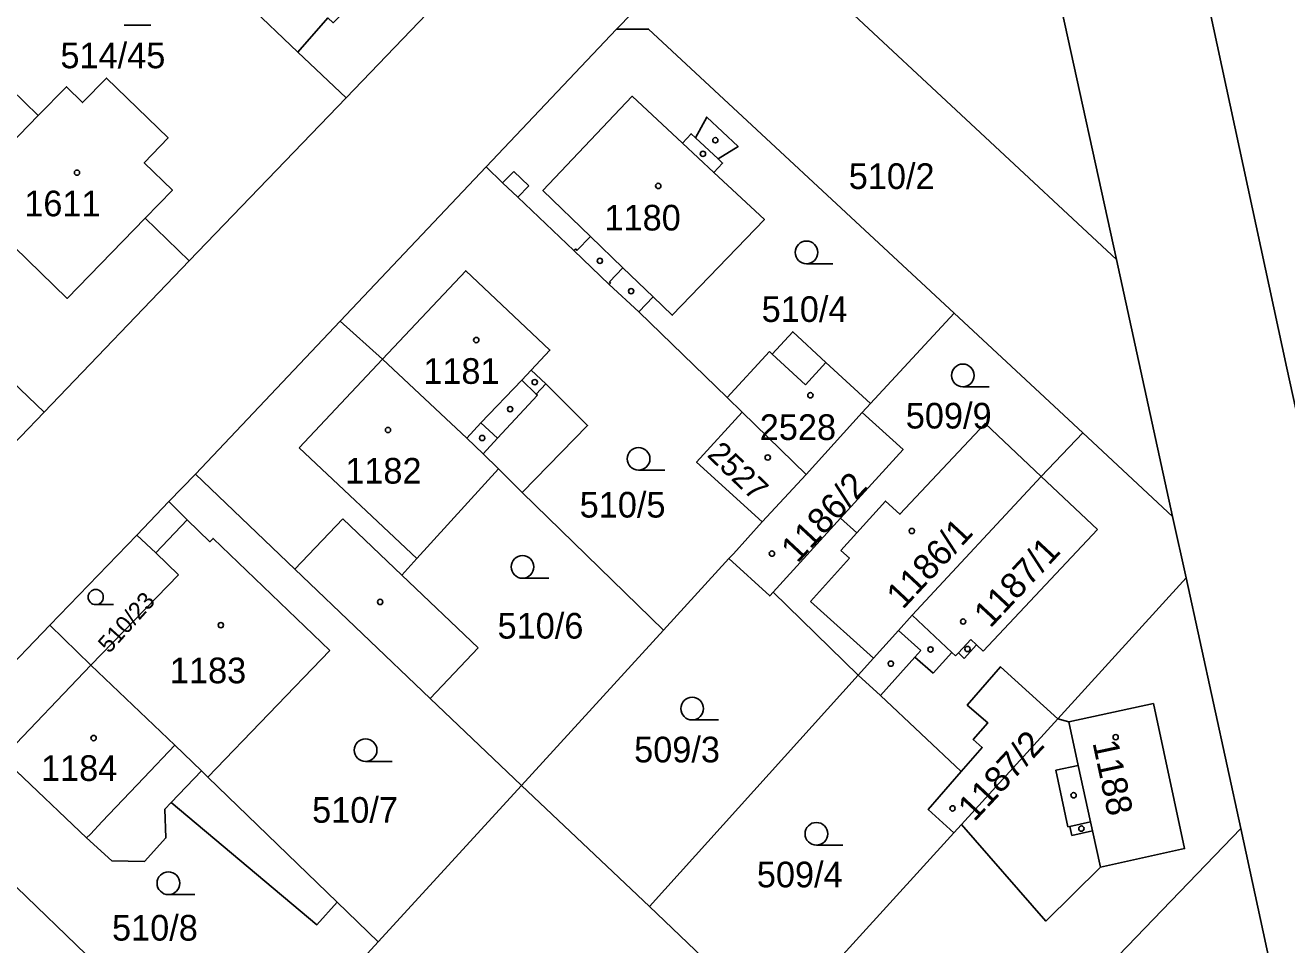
# Model space of a CAD drawing. Extents: x -679220 to -673243, y -1075091 to -1066557.
# Drawn here: x -675812.8 to -675729.2, y -1071990 to -1071929.1 of the extents above; entities that cross this region are included whole.
import ezdxf

# ---------------------------------------------------------------- set-up
doc = ezdxf.new("R2010")
doc.units = 0
for name, color, linetype in [('Hranice parcel', 7, 'Continuous'), ('Parcelní čísla', 7, 'Continuous'), ('Vnitřní kresba', 7, 'Continuous'), ('Značky budov', 7, 'Continuous'), ('Značky kultur', 7, 'Continuous')]:
    doc.layers.add(name, color=color, linetype=linetype)

msp = doc.modelspace()

# ---------------------------------------------------------------- linework, layer by layer
at = {"layer": 'Hranice parcel'}
for p, q in [((-675740.47, -1071944.62), (-675749.31, -1071904.27)), ((-675765.65, -1071921.16), (-675773.59, -1071929.37)), ((-675740.47, -1071944.62), (-675765.65, -1071921.16)), ((-675791.52, -1071933.91), (-675780.79, -1071922.72)), ((-675811.91, -1071935.09), (-675821.9, -1071925.48)), ((-675773.59, -1071929.37), (-675782.23, -1071938.49)), ((-675794.71, -1071930.88), (-675791.52, -1071933.91)), ((-675801.92, -1071944.71), (-675791.52, -1071933.91)), ((-675782.23, -1071938.49), (-675791.9, -1071948.7)), ((-675801.92, -1071944.71), (-675804.84, -1071941.89)), ((-675811.53, -1071954.74), (-675801.92, -1071944.71)), ((-675736.75, -1071961.64), (-675740.47, -1071944.62)), ((-675772.12, -1071948.09), (-675766.27, -1071953.76)), ((-675791.9, -1071948.7), (-675801.5, -1071958.84)), ((-675789.1, -1071951.22), (-675791.9, -1071948.7)), ((-675751.22, -1071948.17), (-675756.77, -1071954.17)), ((-675742.69, -1071956.11), (-675751.22, -1071948.17)), ((-675763.46, -1071950.72), (-675766.27, -1071953.76)), ((-675756.77, -1071954.17), (-675759.72, -1071951.45)), ((-675766.27, -1071953.76), (-675765.27, -1071954.73)), ((-675819.22, -1071962.75), (-675811.53, -1071954.74)), ((-675761.02, -1071958.86), (-675765.27, -1071954.73)), ((-675757.31, -1071954.75), (-675761.02, -1071958.86)), ((-675757.31, -1071954.75), (-675756.77, -1071954.17)), ((-675742.69, -1071956.11), (-675745.45, -1071959)), ((-675736.75, -1071961.64), (-675742.69, -1071956.11)), ((-675801.5, -1071958.84), (-675803.26, -1071960.66)), ((-675786.83, -1071964.44), (-675781.41, -1071958.5)), ((-675781.41, -1071958.5), (-675779.84, -1071960.07)), ((-675761.02, -1071958.86), (-675763.95, -1071962.01)), ((-675779.84, -1071960.07), (-675770.48, -1071969.18)), ((-675803.26, -1071960.66), (-675805.39, -1071962.88)), ((-675802.04, -1071961.87), (-675803.26, -1071960.66)), ((-675758.76, -1071961.77), (-675763.22, -1071966.67)), ((-675735.85, -1071965.72), (-675736.75, -1071961.64)), ((-675811.14, -1071968.85), (-675805.39, -1071962.88)), ((-675805.39, -1071962.88), (-675804.13, -1071964.05)), ((-675804.13, -1071964.05), (-675802.62, -1071965.52)), ((-675766.16, -1071964.44), (-675770.48, -1071969.18)), ((-675802.62, -1071965.52), (-675808.43, -1071971.5)), ((-675744.35, -1071975.05), (-675735.85, -1071965.72)), ((-675732.22, -1071982.32), (-675735.85, -1071965.72)), ((-675763.22, -1071966.67), (-675757.59, -1071972.16)), ((-675811.14, -1071968.85), (-675820.87, -1071978.95)), ((-675808.43, -1071971.5), (-675811.14, -1071968.85)), ((-675770.48, -1071969.18), (-675779.89, -1071979.48)), ((-675800.67, -1071978.92), (-675792.6, -1071970.52)), ((-675785.94, -1071973.7), (-675782.77, -1071970.35)), ((-675771.4, -1071987.48), (-675757.59, -1071972.16)), ((-675785.94, -1071973.7), (-675779.89, -1071979.48)), ((-675750.73, -1071982.05), (-675744.35, -1071975.05)), ((-675820.87, -1071978.95), (-675806.12, -1071993.2)), ((-675792.11, -1071987.2), (-675800.67, -1071978.92)), ((-675779.89, -1071979.48), (-675789.4, -1071989.83)), ((-675779.89, -1071979.48), (-675771.4, -1071987.48)), ((-675732.22, -1071982.32), (-675753.57, -1072004.45)), ((-675751.24, -1071982.61), (-675750.73, -1071982.05)), ((-675727.67, -1072003.45), (-675732.22, -1071982.32)), ((-675762.98, -1071995.5), (-675751.24, -1071982.61)), ((-675792.11, -1071987.2), (-675789.4, -1071989.83)), ((-675771.4, -1071987.48), (-675766.87, -1071991.83)), ((-675789.4, -1071989.83), (-675795.92, -1071996.95))]:
    msp.add_line(p, q, dxfattribs=at)
for points in [[(-675752.49, -1071841.88), (-675742.66, -1071889.28), (-675729.17, -1071951.83), (-675725.47, -1071968.71), (-675720.4, -1071992.09), (-675718.71, -1072000.24), (-675717.07, -1072008.06), (-675709.67, -1072042.49)], [(-675794.71, -1071930.88), (-675792.72, -1071928.61), (-675792.37, -1071928.93), (-675785.41, -1071921.86), (-675791.58, -1071916.07), (-675793.06, -1071917.56), (-675794.09, -1071916.53), (-675794.65, -1071917.09), (-675794.92, -1071917.37), (-675799.45, -1071913.01), (-675804.28, -1071918.16), (-675806.09, -1071920.08)], [(-675806.09, -1071920.08), (-675800.58, -1071925.31), (-675798.06, -1071927.7), (-675794.71, -1071930.88)], [(-675773.59, -1071929.37), (-675771.47, -1071929.36), (-675751.22, -1071948.17)], [(-675804.84, -1071941.89), (-675803.03, -1071940.02), (-675804.89, -1071938.21), (-675803.31, -1071936.57), (-675807.4, -1071932.6), (-675808.98, -1071934.23), (-675810.05, -1071933.18), (-675811.91, -1071935.09)], [(-675772.12, -1071948.09), (-675771.16, -1071947.1), (-675769.9, -1071948.31), (-675763.8, -1071941.98), (-675767.15, -1071938.86), (-675766.57, -1071938.23), (-675766.86, -1071937.96), (-675765.54, -1071937.14), (-675767.62, -1071935.19), (-675768.36, -1071936.56), (-675768.65, -1071936.29), (-675769.23, -1071936.91), (-675772.55, -1071933.81), (-675778.47, -1071940.06), (-675775.32, -1071943.09), (-675776.22, -1071944.02), (-675776.32, -1071943.92), (-675776.43, -1071944.03)], [(-675811.91, -1071935.09), (-675817.04, -1071940.36), (-675810, -1071947.2), (-675804.84, -1071941.89)], [(-675811.53, -1071954.74), (-675821.58, -1071945.14), (-675827.67, -1071939.33), (-675831.46, -1071935.7)], [(-675782.23, -1071938.49), (-675781.14, -1071939.54), (-675780.13, -1071940.5), (-675776.43, -1071944.03)], [(-675776.43, -1071944.03), (-675774.09, -1071946.27), (-675772.12, -1071948.09)], [(-675779.84, -1071960.07), (-675775.51, -1071955.62), (-675778.28, -1071952.86), (-675779.25, -1071951.96), (-675778.01, -1071950.62), (-675783.59, -1071945.37), (-675789.1, -1071951.22)], [(-675759.72, -1071951.45), (-675761.92, -1071949.41), (-675763.27, -1071950.89), (-675763.46, -1071950.72)], [(-675789.1, -1071951.22), (-675783.52, -1071956.47), (-675782.43, -1071957.49), (-675781.41, -1071958.5)], [(-675765.27, -1071954.73), (-675768.29, -1071958.06), (-675763.95, -1071962.01)], [(-675758.76, -1071961.77), (-675754.61, -1071957.21), (-675757.31, -1071954.75)], [(-675745.45, -1071959), (-675749.17, -1071955.48), (-675754.82, -1071961.5), (-675755.77, -1071960.63), (-675757.67, -1071962.73), (-675758.76, -1071961.77)], [(-675801.5, -1071958.84), (-675794.91, -1071965.14), (-675785.94, -1071973.7)], [(-675757.59, -1071972.16), (-675756.57, -1071971.03), (-675754.92, -1071969.2), (-675754, -1071968.18), (-675745.45, -1071959)], [(-675792.6, -1071970.52), (-675800.33, -1071963.1), (-675800.54, -1071963.32), (-675802.04, -1071961.87)], [(-675763.95, -1071962.01), (-675765.84, -1071964.12), (-675766.16, -1071964.44)], [(-675782.77, -1071970.35), (-675787.83, -1071965.53), (-675786.83, -1071964.44)], [(-675766.16, -1071964.44), (-675763.44, -1071966.91), (-675763.22, -1071966.67)], [(-675808.43, -1071971.5), (-675814.28, -1071977.65), (-675808.71, -1071982.95), (-675807.04, -1071984.47)], [(-675808.43, -1071971.5), (-675802.86, -1071976.8), (-675801.1, -1071978.51), (-675800.67, -1071978.92)], [(-675757.59, -1071972.16), (-675756.11, -1071973.5), (-675750.75, -1071978.55)], [(-675750.75, -1071978.55), (-675749.36, -1071976.96), (-675749.96, -1071976.43), (-675749, -1071975.32), (-675750.35, -1071974.14), (-675748.14, -1071971.6), (-675744.35, -1071975.05)], [(-675750.73, -1071982.05), (-675745.14, -1071988.46), (-675741.53, -1071984.89), (-675735.95, -1071983.65), (-675738.02, -1071974.05), (-675743.62, -1071975.26), (-675744.35, -1071975.05)], [(-675750.75, -1071978.55), (-675752.94, -1071981.06), (-675751.24, -1071982.61)], [(-675803.52, -1071981.04), (-675803.11, -1071980.61), (-675793.46, -1071988.7), (-675792.11, -1071987.2)], [(-675807.04, -1071984.47), (-675804.88, -1071984.51), (-675803.46, -1071982.95), (-675803.52, -1071981.04)]]:
    msp.add_lwpolyline(points, dxfattribs=at)
at = {"layer": 'Vnitřní kresba'}
for p, q in [((-675769.23, -1071936.91), (-675767.15, -1071938.86)), ((-675768.36, -1071936.56), (-675766.86, -1071937.96)), ((-675781.14, -1071939.54), (-675780.41, -1071938.78)), ((-675780.41, -1071938.78), (-675779.41, -1071939.75)), ((-675779.41, -1071939.75), (-675780.13, -1071940.5)), ((-675775.32, -1071943.09), (-675773.17, -1071945.17)), ((-675774.06, -1071946.1), (-675773.17, -1071945.17)), ((-675773.17, -1071945.17), (-675771.16, -1071947.1)), ((-675774.09, -1071946.27), (-675773.99, -1071946.18)), ((-675773.99, -1071946.18), (-675774.06, -1071946.1)), ((-675794.63, -1071957.09), (-675789.1, -1071951.22)), ((-675763.27, -1071950.89), (-675761.07, -1071952.92)), ((-675779.25, -1071951.96), (-675779.87, -1071952.62)), ((-675761.07, -1071952.92), (-675759.72, -1071951.45)), ((-675779.87, -1071952.62), (-675782.58, -1071955.45)), ((-675778.91, -1071953.54), (-675779.87, -1071952.62)), ((-675778.28, -1071952.86), (-675778.91, -1071953.54)), ((-675781.48, -1071956.47), (-675778.83, -1071953.61)), ((-675778.83, -1071953.61), (-675778.91, -1071953.54)), ((-675783.52, -1071956.47), (-675782.58, -1071955.45)), ((-675782.58, -1071955.45), (-675781.48, -1071956.47)), ((-675786.83, -1071964.44), (-675794.63, -1071957.09)), ((-675782.43, -1071957.49), (-675781.48, -1071956.47)), ((-675745.45, -1071959), (-675741.73, -1071962.52)), ((-675804.13, -1071964.05), (-675802.04, -1071961.87)), ((-675794.91, -1071965.14), (-675791.73, -1071961.81)), ((-675791.73, -1071961.81), (-675787.83, -1071965.53)), ((-675758.73, -1071963.9), (-675757.67, -1071962.73)), ((-675741.73, -1071962.52), (-675749.29, -1071970.57)), ((-675758.73, -1071963.9), (-675758.15, -1071964.42)), ((-675758.15, -1071964.42), (-675760.73, -1071967.28)), ((-675760.73, -1071967.28), (-675756.57, -1071971.03)), ((-675751.37, -1071970.65), (-675754, -1071968.18)), ((-675754.92, -1071969.2), (-675753.44, -1071970.53)), ((-675750.94, -1071970.69), (-675750.11, -1071969.8)), ((-675750.11, -1071969.8), (-675749.73, -1071970.16)), ((-675753.44, -1071970.53), (-675753.82, -1071970.96)), ((-675752.62, -1071972.04), (-675751.37, -1071970.65)), ((-675751.13, -1071970.88), (-675751.37, -1071970.65)), ((-675749.73, -1071970.16), (-675750.56, -1071971.05)), ((-675749.29, -1071970.57), (-675749.73, -1071970.16)), ((-675753.82, -1071970.96), (-675756.11, -1071973.5)), ((-675753.82, -1071970.96), (-675752.62, -1071972.04)), ((-675750.94, -1071970.69), (-675751.13, -1071970.88)), ((-675750.56, -1071971.05), (-675750.94, -1071970.69)), ((-675743, -1071978.14), (-675743.62, -1071975.26)), ((-675804.91, -1071978.96), (-675802.86, -1071976.8)), ((-675744.49, -1071978.46), (-675743, -1071978.14)), ((-675743, -1071978.14), (-675742.18, -1071981.89)), ((-675807.67, -1071981.86), (-675804.91, -1071978.96)), ((-675803.11, -1071980.61), (-675801.1, -1071978.51)), ((-675743.68, -1071982.21), (-675744.49, -1071978.46)), ((-675808.46, -1071982.69), (-675807.67, -1071981.86)), ((-675743.55, -1071982.19), (-675743.68, -1071982.21)), ((-675743.55, -1071982.19), (-675742.18, -1071981.89)), ((-675743.42, -1071982.78), (-675743.55, -1071982.19)), ((-675742.18, -1071981.89), (-675742.05, -1071982.48)), ((-675808.46, -1071982.69), (-675808.71, -1071982.95)), ((-675742.05, -1071982.48), (-675743.42, -1071982.78)), ((-675741.53, -1071984.89), (-675742.05, -1071982.48))]:
    msp.add_line(p, q, dxfattribs=at)
at = {"layer": 'Značky budov'}
for centre in [(-675767.047, -1071936.719), (-675767.867, -1071937.619), (-675809.347, -1071938.869), (-675770.827, -1071939.749), (-675774.697, -1071944.709), (-675772.627, -1071946.719), (-675782.887, -1071949.959), (-675779.017, -1071952.749), (-675760.747, -1071953.619), (-675780.647, -1071954.539), (-675788.737, -1071955.919), (-675782.497, -1071956.449), (-675763.577, -1071957.739), (-675754.027, -1071962.609), (-675763.297, -1071964.109), (-675789.257, -1071967.309), (-675799.817, -1071968.849), (-675750.627, -1071968.609), (-675752.787, -1071970.459), (-675750.337, -1071970.429), (-675755.417, -1071971.399), (-675808.247, -1071976.329), (-675740.517, -1071976.269), (-675743.307, -1071980.119), (-675751.327, -1071980.989), (-675742.787, -1071982.329)]:
    msp.add_circle(centre, 0.175, dxfattribs=at)
at = {"layer": 'Značky kultur'}
for p, q in [((-675806.213, -1071929.1), (-675804.463, -1071929.1)), ((-675761.003, -1071944.9), (-675759.253, -1071944.9)), ((-675750.643, -1071953.05), (-675748.893, -1071953.05)), ((-675772.133, -1071958.58), (-675770.383, -1071958.58)), ((-675779.823, -1071965.74), (-675778.073, -1071965.74)), ((-675808.105, -1071967.49), (-675806.933, -1071967.49)), ((-675768.583, -1071975.13), (-675766.833, -1071975.13)), ((-675790.223, -1071977.88), (-675788.473, -1071977.88)), ((-675760.353, -1071983.42), (-675758.603, -1071983.42)), ((-675803.293, -1071986.7), (-675801.543, -1071986.7))]:
    msp.add_line(p, q, dxfattribs=at)
for centre, radius in [((-675761.003, -1071944.15), 0.75), ((-675750.643, -1071952.3), 0.75), ((-675772.133, -1071957.83), 0.75), ((-675779.823, -1071964.99), 0.75), ((-675808.105, -1071966.987), 0.502), ((-675768.583, -1071974.38), 0.75), ((-675790.223, -1071977.13), 0.75), ((-675760.353, -1071982.67), 0.75), ((-675803.293, -1071985.95), 0.75)]:
    msp.add_circle(centre, radius, dxfattribs=at)

# ---------------------------------------------------------------- texts
at = {"layer": 'Parcelní čísla'}
for s, p in [('514/45', (-675810.447, -1071931.95)), ('510/2', (-675758.208, -1071939.95)), ('1611', (-675812.844, -1071941.759)), ('1180', (-675774.394, -1071942.7)), ('510/4', (-675763.978, -1071948.759)), ('1181', (-675786.404, -1071952.86)), ('509/9', (-675754.428, -1071955.82)), ('2528', (-675764.104, -1071956.58)), ('1182', (-675791.574, -1071959.47)), ('510/5', (-675776.038, -1071961.72)), ('510/6', (-675781.478, -1071969.739)), ('1183', (-675803.194, -1071972.7)), ('509/3', (-675772.428, -1071977.94)), ('1184', (-675811.734, -1071979.17)), ('510/7', (-675793.768, -1071981.94)), ('509/4', (-675764.298, -1071986.22)), ('510/8', (-675807.028, -1071989.749))]:
    msp.add_text(s, height=1.7, dxfattribs=at).set_placement(p)
for s, height, rotation, p in [('2527', 1.5, 316, (-675767.658, -1071957.626)), ('1186/2', 1.7, 47, (-675761.61, -1071964.796)), ('1186/1', 1.7, 47, (-675754.62, -1071967.856)), ('1187/1', 1.7, 47, (-675748.83, -1071969.096)), ('510/23', 1.139, 48, (-675807.216, -1071970.766)), ('1187/2', 1.7, 47, (-675749.89, -1071981.926)), ('1188', 1.7, 282, (-675742.059, -1071976.637))]:
    msp.add_text(s, height=height, rotation=rotation, dxfattribs=at).set_placement(p)

doc.saveas('drawing.dxf')
